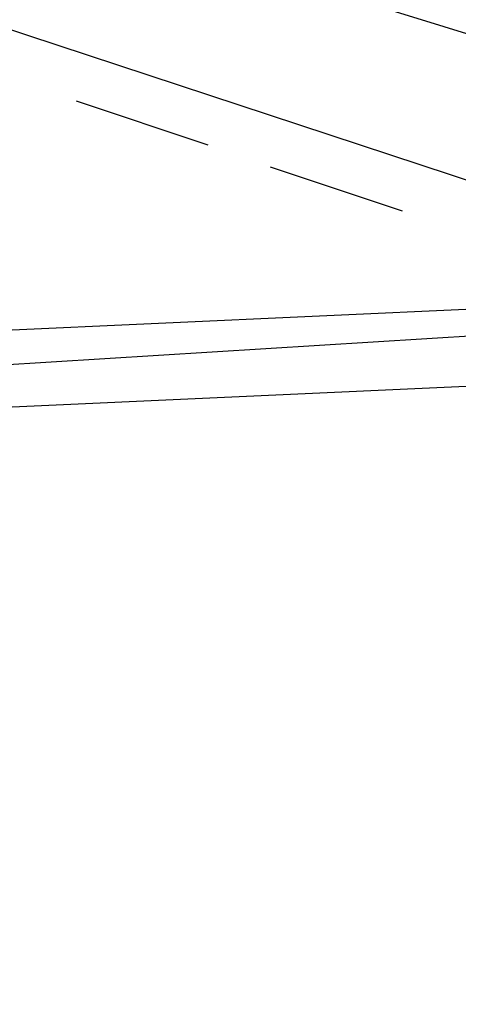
# Model space of a CAD drawing. Header units: feet. Extents: x -79 to 198, y -22 to 181.
# Tile 941 of 982: x 121.05 to 122.64, y 144.61 to 148.19. Entities that reach past the tile are written whole.
import ezdxf

# ---------------------------------------------------------------- set-up
doc = ezdxf.new("R2010")
doc.units = ezdxf.units.FT
doc.layers.add('A-AREA-UNIDAD', color=30, linetype='CONTINUOUS')
doc.layers.add('A-LINEA', color=7, linetype='CONTINUOUS')

msp = doc.modelspace()

# ---------------------------------------------------------------- linework, layer by layer
at = {"layer": 'A-AREA-UNIDAD'}
msp.add_lwpolyline([(137.088, 126.2044), (136.16, 134.0622), (134.688, 143.2533), (134.048, 143.2889), (134, 143.5378), (130.912, 144.9422), (130.4, 144.9422), (130.208, 145.2622), (127.168, 146.4889), (126.672, 146.4889), (126.64, 146.7022), (123.52, 147.8578), (122.88, 147.8933), (122.848, 148.0889), (115.808, 150.2578)], dxfattribs=at)
at = {"layer": 'A-LINEA'}
for p, q in [((122.8533, 147.5511), (119.3333, 148.7111)), ((122.8533, 147.5511), (119.3333, 148.7111)), ((137.3218, 147.95), (37.3544, 141.7506)), ((137.3218, 147.95), (37.3544, 141.7506)), ((121.7333, 147.7378), (121.2533, 147.8978)), ((121.7333, 147.7378), (121.2533, 147.8978)), ((137.2414, 147.8002), (39.8639, 143.3866)), ((137.2414, 147.8002), (39.8639, 143.3866)), ((122.44, 147.4978), (121.96, 147.6578)), ((122.44, 147.4978), (121.96, 147.6578)), ((137.0738, 147.512), (40.0569, 143.1148)), ((137.0738, 147.512), (40.0569, 143.1148))]:
    msp.add_line(p, q, dxfattribs=at)

doc.saveas('drawing.dxf')
